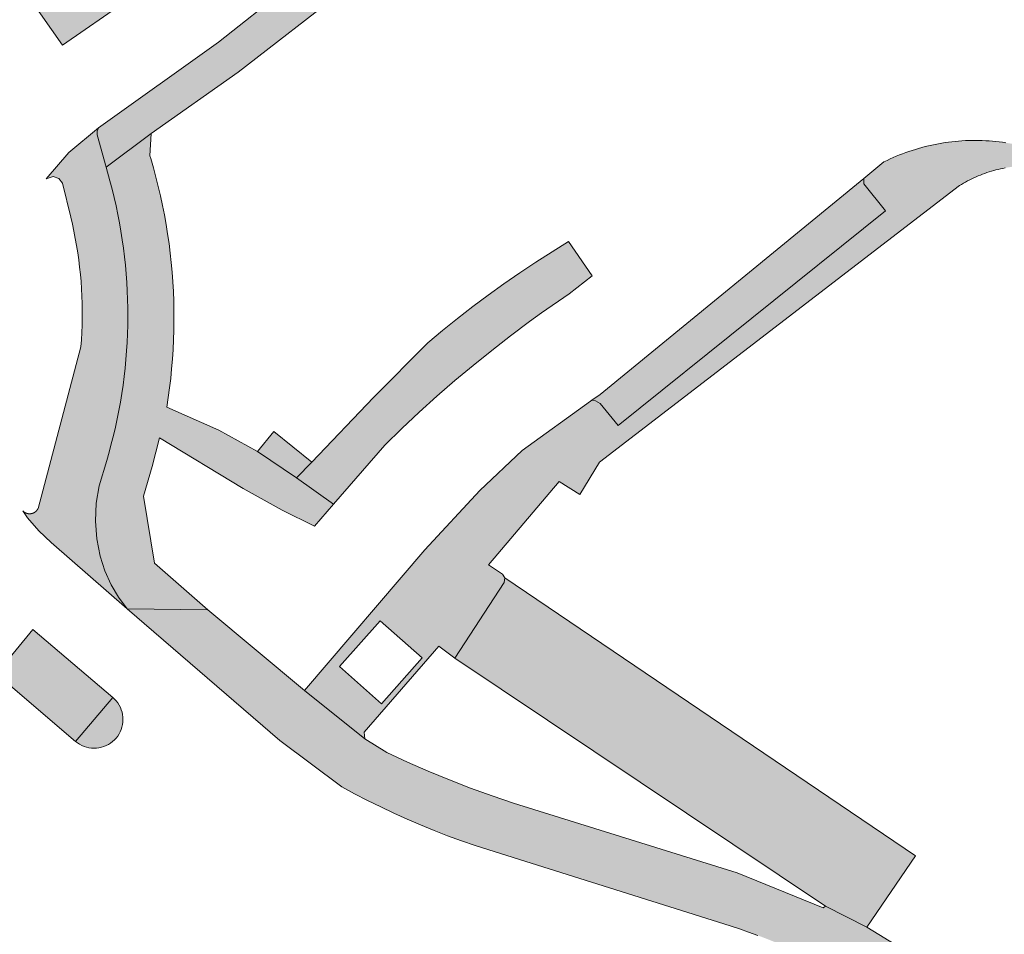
# Model space of a CAD drawing. Extents: x 97094 to 109644, y 463509 to 471969.
# Tile 268 of 362: x 104045 to 104097, y 469028 to 469075. Entities that reach past the tile are written whole.
import ezdxf

# ---------------------------------------------------------------- set-up
doc = ezdxf.new("R2010")
doc.units = 0
doc.layers.add('109 Onkruidbestrijding elementen', color=6, linetype='Continuous', lineweight=20, true_color=0xff00ff)

msp = doc.modelspace()

# ---------------------------------------------------------------- hatches: boundary and pattern name
at = {"layer": '109 Onkruidbestrijding elementen', "true_color": 0xff00ff}
for points in [[(104049.858, 469067.743), (104052.214, 469069.487), (104056.742, 469072.688), (104062.334, 469077.041), (104062.898, 469077.471), (104063.469, 469077.89), (104064.049, 469078.299), (104064.636, 469078.697), (104065.23, 469079.083), (104065.832, 469079.458), (104066.44, 469079.822), (104067.055, 469080.174), (104067.677, 469080.515), (104068.305, 469080.844), (104076.336, 469084.951), (104085.946, 469091.948), (104086.489, 469091.205), (104089.66, 469093.522), (104089.117, 469094.265), (104093.219, 469097.443), (104092.212, 469098.913), (104075.872, 469086.866), (104067.94, 469082.719), (104067.027, 469082.23), (104066.124, 469081.725), (104065.23, 469081.202), (104064.347, 469080.662), (104063.474, 469080.105), (104062.612, 469079.532), (104061.761, 469078.942), (104060.921, 469078.336), (104060.093, 469077.714), (104059.277, 469077.077), (104055.715, 469074.239), (104049.471, 469069.792), (104049.396, 469069.615), (104049.398, 469069.422), (104049.858, 469067.743)], [(104047.588, 469074.086), (104050.903, 469076.373), (104050.731, 469076.724), (104049.486, 469078.502), (104049.193, 469078.838), (104045.88, 469076.545), (104047.588, 469074.086)], [(104048.551, 469058.379), (104046.318, 469049.969), (104046.314, 469049.962), (104046.311, 469049.955), (104046.307, 469049.948), (104046.303, 469049.941), (104046.299, 469049.934), (104046.295, 469049.927), (104046.291, 469049.92), (104046.286, 469049.913), (104046.282, 469049.906), (104046.277, 469049.9), (104046.273, 469049.893), (104046.268, 469049.887), (104046.263, 469049.88), (104046.258, 469049.874), (104046.253, 469049.868), (104046.248, 469049.862), (104046.242, 469049.856), (104046.237, 469049.85), (104046.231, 469049.844), (104046.226, 469049.838), (104046.22, 469049.833), (104046.214, 469049.827), (104046.208, 469049.822), (104046.202, 469049.816), (104046.196, 469049.811), (104046.19, 469049.806), (104046.184, 469049.801), (104046.178, 469049.796), (104046.171, 469049.791), (104046.165, 469049.786), (104046.158, 469049.781), (104046.151, 469049.777), (104046.145, 469049.772), (104046.138, 469049.768), (104046.131, 469049.764), (104046.124, 469049.76), (104046.117, 469049.756), (104046.11, 469049.752), (104046.103, 469049.748), (104046.096, 469049.744), (104046.089, 469049.741), (104046.081, 469049.738), (104046.074, 469049.734), (104046.067, 469049.731), (104046.059, 469049.728), (104046.052, 469049.725), (104046.044, 469049.722), (104046.037, 469049.72), (104046.029, 469049.717), (104046.021, 469049.715), (104046.014, 469049.713), (104046.006, 469049.71), (104045.998, 469049.708), (104045.99, 469049.706), (104045.982, 469049.705), (104045.975, 469049.703), (104045.967, 469049.702), (104045.959, 469049.7), (104045.951, 469049.699), (104045.943, 469049.698), (104045.935, 469049.697), (104045.927, 469049.696), (104045.919, 469049.695), (104045.911, 469049.695), (104045.903, 469049.694), (104045.895, 469049.694), (104045.887, 469049.694), (104045.879, 469049.694), (104045.871, 469049.694), (104045.863, 469049.694), (104045.855, 469049.694), (104045.847, 469049.695), (104045.838, 469049.695), (104045.83, 469049.696), (104045.822, 469049.697), (104045.815, 469049.698), (104045.807, 469049.699), (104045.799, 469049.7), (104045.791, 469049.702), (104045.783, 469049.703), (104045.775, 469049.705), (104045.767, 469049.707), (104045.759, 469049.709), (104045.752, 469049.711), (104045.744, 469049.713), (104045.736, 469049.715), (104045.728, 469049.718), (104045.721, 469049.72), (104045.713, 469049.723), (104045.706, 469049.726), (104045.698, 469049.729), (104045.691, 469049.732), (104045.683, 469049.735), (104045.676, 469049.738), (104045.669, 469049.742), (104045.662, 469049.745), (104045.654, 469049.749), (104045.647, 469049.753), (104045.64, 469049.756), (104045.633, 469049.761), (104045.626, 469049.765), (104045.62, 469049.769), (104045.613, 469049.773), (104045.606, 469049.778), (104045.599, 469049.782), (104045.593, 469049.787), (104045.586, 469049.792), (104045.58, 469049.797), (104045.574, 469049.802), (104045.568, 469049.807), (104045.561, 469049.812), (104045.555, 469049.817), (104045.549, 469049.823), (104045.544, 469049.828), (104045.538, 469049.834), (104045.532, 469049.839), (104045.526, 469049.845), (104045.521, 469049.851), (104045.779, 469049.491), (104046.357, 469048.812), (104047.007, 469048.201), (104050.959, 469044.744), (104050.506, 469045.347), (104050.122, 469045.997), (104049.794, 469046.728), (104049.553, 469047.493), (104049.38, 469048.398), (104049.313, 469049.317), (104049.353, 469050.238), (104049.499, 469051.148), (104049.894, 469052.471), (104050.018, 469052.9), (104050.135, 469053.331), (104050.244, 469053.764), (104050.347, 469054.199), (104050.441, 469054.635), (104050.529, 469055.073), (104050.609, 469055.513), (104050.681, 469055.953), (104050.747, 469056.395), (104050.804, 469056.838), (104050.854, 469057.282), (104050.897, 469057.726), (104050.932, 469058.171), (104050.96, 469058.617), (104050.98, 469059.063), (104050.993, 469059.51), (104050.998, 469059.956), (104050.995, 469060.403), (104050.985, 469060.849), (104050.967, 469061.296), (104050.942, 469061.742), (104050.909, 469062.187), (104050.869, 469062.632), (104050.821, 469063.076), (104050.766, 469063.519), (104050.704, 469063.961), (104050.633, 469064.402), (104050.556, 469064.842), (104050.471, 469065.28), (104050.378, 469065.717), (104050.279, 469066.153), (104050.171, 469066.586), (104050.057, 469067.018), (104049.858, 469067.743), (104049.398, 469069.422), (104049.396, 469069.615), (104049.471, 469069.792), (104047.921, 469068.508), (104046.75, 469067.134), (104047.115, 469067.256), (104047.4, 469067.149), (104047.589, 469066.91), (104048.021, 469065.137), (104048.107, 469064.769), (104048.187, 469064.399), (104048.26, 469064.028), (104048.326, 469063.656), (104048.386, 469063.282), (104048.439, 469062.908), (104048.485, 469062.532), (104048.525, 469062.156), (104048.558, 469061.779), (104048.584, 469061.402), (104048.604, 469061.024), (104048.616, 469060.646), (104048.622, 469060.268), (104048.622, 469059.89), (104048.614, 469059.512), (104048.6, 469059.134), (104048.579, 469058.756), (104048.551, 469058.379)], [(104052.214, 469069.487), (104049.858, 469067.743), (104050.057, 469067.018), (104050.171, 469066.586), (104050.279, 469066.153), (104050.378, 469065.717), (104050.471, 469065.28), (104050.556, 469064.842), (104050.633, 469064.402), (104050.704, 469063.961), (104050.766, 469063.519), (104050.821, 469063.076), (104050.869, 469062.632), (104050.909, 469062.187), (104050.942, 469061.742), (104050.967, 469061.296), (104050.985, 469060.849), (104050.995, 469060.403), (104050.998, 469059.956), (104050.993, 469059.51), (104050.98, 469059.063), (104050.96, 469058.617), (104050.932, 469058.171), (104050.897, 469057.726), (104050.854, 469057.282), (104050.804, 469056.838), (104050.747, 469056.395), (104050.681, 469055.953), (104050.609, 469055.513), (104050.529, 469055.073), (104050.441, 469054.635), (104050.347, 469054.199), (104050.244, 469053.764), (104050.135, 469053.331), (104050.018, 469052.9), (104049.894, 469052.471), (104049.499, 469051.148), (104049.353, 469050.238), (104049.313, 469049.317), (104049.38, 469048.398), (104049.553, 469047.493), (104049.794, 469046.728), (104050.122, 469045.997), (104050.506, 469045.347), (104050.959, 469044.744), (104055.154, 469044.687), (104052.377, 469047.127), (104051.805, 469050.607), (104052.256, 469052.147), (104052.643, 469053.651), (104056.996, 469051.006), (104059.025, 469049.878), (104060.711, 469049.051), (104061.7, 469050.19), (104059.774, 469051.565), (104057.74, 469052.943), (104055.737, 469054.045), (104053.021, 469055.25), (104053.097, 469055.747), (104053.165, 469056.245), (104053.224, 469056.745), (104053.275, 469057.245), (104053.316, 469057.746), (104053.349, 469058.248), (104053.374, 469058.75), (104053.389, 469059.253), (104053.396, 469059.755), (104053.394, 469060.258), (104053.383, 469060.761), (104053.364, 469061.263), (104053.336, 469061.765), (104053.299, 469062.267), (104053.254, 469062.768), (104053.2, 469063.268), (104053.137, 469063.766), (104053.065, 469064.264), (104052.985, 469064.761), (104052.896, 469065.255), (104052.799, 469065.749), (104052.693, 469066.24), (104052.579, 469066.73), (104052.456, 469067.218), (104052.325, 469067.703), (104052.185, 469068.186), (104052.143, 469068.326), (104052.214, 469069.487)], [(104089.311, 469067.155), (104075.577, 469055.912), (104075.153, 469055.606), (104075.347, 469055.573), (104075.582, 469055.431), (104076.521, 469054.288), (104090.437, 469065.459), (104089.316, 469066.868), (104089.306, 469067.006), (104089.311, 469067.155)], [(104075.163, 469062.081), (104073.942, 469063.86), (104073.086, 469063.335), (104072.239, 469062.794), (104071.402, 469062.238), (104070.576, 469061.666), (104069.76, 469061.08), (104068.955, 469060.478), (104068.162, 469059.862), (104067.38, 469059.232), (104066.609, 469058.587), (104063.789, 469055.746), (104060.579, 469052.384), (104059.774, 469051.565), (104061.7, 469050.19), (104064.373, 469053.272), (104065.261, 469054.136), (104066.166, 469054.983), (104067.086, 469055.813), (104068.021, 469056.626), (104068.971, 469057.421), (104069.935, 469058.199), (104070.914, 469058.959), (104071.907, 469059.7), (104072.526, 469060.148), (104073.962, 469061.146), (104075.163, 469062.081)], [(104060.579, 469052.384), (104058.593, 469053.973), (104057.74, 469052.943), (104059.774, 469051.565), (104060.579, 469052.384)], [(104089.469, 469028.171), (104091.994, 469031.892), (104070.625, 469046.357), (104070.581, 469046.123), (104068.009, 469042.176), (104087.312, 469029.269), (104089.469, 469028.171)], [(104130.209, 468994.4), (104127.48, 468997.197), (104126.143, 468998.246), (104125.352, 468998.968), (104124.08, 469000), (104120.413, 469002.975), (104116.284, 469006.772), (104112.371, 469009.877), (104107.374, 469013.975), (104103.243, 469017.671), (104099.251, 469021.046), (104094.356, 469025.137), (104093.957, 469025.063), (104091.256, 469027.085), (104089.469, 469028.171), (104087.312, 469029.269), (104087.19, 469029.189), (104082.712, 469031.007), (104071.076, 469034.627), (104069.953, 469035.009), (104068.839, 469035.415), (104067.733, 469035.843), (104066.636, 469036.294), (104065.548, 469036.768), (104064.471, 469037.264), (104063.326, 469037.972), (104060.188, 469040.495), (104055.154, 469044.687), (104050.959, 469044.744), (104058.911, 469037.893), (104062.135, 469035.48), (104062.802, 469035.119), (104063.476, 469034.769), (104064.156, 469034.433), (104064.843, 469034.108), (104065.535, 469033.796), (104066.232, 469033.497), (104066.935, 469033.211), (104067.643, 469032.937), (104068.356, 469032.676), (104069.073, 469032.429), (104069.795, 469032.194), (104082.349, 469028.239), (104082.831, 469028.082), (104083.311, 469027.918), (104083.788, 469027.745), (104084.261, 469027.564), (104084.732, 469027.374), (104085.199, 469027.177), (104085.663, 469026.972), (104086.123, 469026.759), (104086.58, 469026.538), (104087.032, 469026.309), (104087.481, 469026.073), (104087.926, 469025.829), (104088.366, 469025.577), (104088.802, 469025.318), (104089.233, 469025.052), (104089.66, 469024.778), (104090.082, 469024.497), (104090.499, 469024.208), (104090.912, 469023.913), (104091.319, 469023.611), (104091.72, 469023.301), (104092.117, 469022.985), (104097.602, 469018.532), (104111.073, 469007.004), (104119.006, 469000), (104121.945, 468997.408), (104123.787, 468995.871), (104125.221, 468994.961), (104126.396, 468994.421), (104127.679, 468994.124), (104129.273, 468994.239), (104130.209, 468994.4)], [(104046.041, 469043.672), (104044.148, 469041.356), (104048.266, 469037.847), (104050.211, 469040.135), (104046.041, 469043.672)], [(104050.211, 469040.135), (104048.266, 469037.847), (104048.369, 469037.766), (104048.479, 469037.695), (104048.595, 469037.634), (104048.716, 469037.583), (104048.841, 469037.542), (104048.969, 469037.513), (104049.098, 469037.495), (104049.229, 469037.488), (104049.36, 469037.493), (104049.49, 469037.509), (104049.619, 469037.537), (104049.744, 469037.575), (104049.865, 469037.625), (104049.982, 469037.684), (104050.093, 469037.754), (104050.198, 469037.833), (104050.295, 469037.921), (104050.384, 469038.017), (104050.465, 469038.121), (104050.536, 469038.231), (104050.597, 469038.347), (104050.648, 469038.467), (104050.688, 469038.592), (104050.717, 469038.72), (104050.735, 469038.85), (104050.742, 469038.981), (104050.737, 469039.112), (104050.72, 469039.242), (104050.693, 469039.37), (104050.654, 469039.495), (104050.604, 469039.617), (104050.544, 469039.733), (104050.475, 469039.844), (104050.395, 469039.949), (104050.307, 469040.046), (104050.211, 469040.135)]]:
    msp.add_hatch(color=6, dxfattribs=at).paths.add_polyline_path(points)
h = msp.add_hatch(color=6, dxfattribs=at)
h.paths.add_polyline_path([(104068.009, 469042.176), (104070.581, 469046.123), (104070.625, 469046.357), (104070.491, 469046.554), (104069.77, 469047.028), (104073.446, 469051.374), (104074.531, 469050.704), (104075.555, 469052.386), (104094.287, 469066.781), (104094.391, 469066.844), (104094.497, 469066.905), (104094.603, 469066.965), (104094.711, 469067.022), (104094.819, 469067.078), (104094.928, 469067.132), (104095.039, 469067.183), (104095.15, 469067.233), (104095.262, 469067.281), (104095.375, 469067.327), (104095.489, 469067.371), (104095.603, 469067.413), (104095.718, 469067.453), (104095.834, 469067.491), (104095.95, 469067.527), (104096.068, 469067.561), (104096.185, 469067.592), (104096.303, 469067.622), (104096.422, 469067.65), (104096.541, 469067.675), (104096.661, 469067.699), (104096.781, 469067.72), (104096.901, 469067.739), (104097.022, 469067.757), (104097.143, 469067.772), (104097.264, 469067.785), (104097.385, 469067.795), (104097.507, 469067.804), (104097.625, 469067.81), (104097.742, 469067.815), (104097.86, 469067.817), (104097.978, 469067.817), (104098.096, 469067.815), (104098.213, 469067.812), (104098.331, 469067.806), (104098.449, 469067.798), (104098.566, 469067.789), (104098.683, 469067.777), (104098.8, 469067.763), (104098.917, 469067.747), (104099.034, 469067.73), (104099.15, 469067.71), (104099.265, 469067.689), (104099.381, 469067.665), (104099.496, 469067.64), (104099.61, 469067.612), (104099.725, 469067.583), (104099.838, 469067.552), (104099.951, 469067.518), (104100.064, 469067.483), (104100.175, 469067.446), (104100.287, 469067.407), (104100.397, 469067.366), (104100.507, 469067.324), (104100.616, 469067.279), (104100.724, 469067.233), (104100.832, 469067.185), (104100.938, 469067.135), (104101.044, 469067.083), (104101.149, 469067.029), (104101.253, 469066.974), (104101.356, 469066.917), (104101.458, 469066.858), (104101.559, 469066.797), (104101.659, 469066.735), (104101.758, 469066.671), (104101.095, 469067.263), (104100.949, 469067.362), (104100.801, 469067.458), (104100.652, 469067.552), (104100.501, 469067.644), (104100.348, 469067.733), (104100.195, 469067.819), (104100.039, 469067.903), (104099.883, 469067.984), (104099.725, 469068.063), (104099.565, 469068.139), (104099.405, 469068.212), (104099.243, 469068.282), (104099.08, 469068.35), (104098.916, 469068.415), (104098.751, 469068.478), (104098.585, 469068.537), (104098.418, 469068.594), (104098.25, 469068.648), (104098.081, 469068.7), (104097.911, 469068.748), (104097.741, 469068.794), (104097.57, 469068.836), (104097.398, 469068.876), (104097.225, 469068.913), (104097.052, 469068.947), (104096.879, 469068.979), (104096.704, 469069.007), (104096.53, 469069.032), (104096.355, 469069.055), (104096.179, 469069.074), (104096.004, 469069.091), (104095.828, 469069.105), (104095.652, 469069.116), (104095.475, 469069.123), (104095.299, 469069.128), (104095.122, 469069.13), (104094.946, 469069.129), (104094.77, 469069.125), (104094.593, 469069.119), (104094.417, 469069.109), (104094.241, 469069.096), (104094.065, 469069.08), (104093.89, 469069.062), (104093.715, 469069.04), (104093.54, 469069.016), (104093.366, 469068.989), (104093.192, 469068.958), (104093.018, 469068.925), (104092.846, 469068.889), (104092.674, 469068.85), (104092.502, 469068.808), (104092.331, 469068.764), (104092.161, 469068.716), (104091.992, 469068.666), (104091.824, 469068.613), (104091.657, 469068.557), (104091.49, 469068.498), (104091.325, 469068.437), (104091.161, 469068.373), (104090.997, 469068.306), (104090.835, 469068.236), (104090.674, 469068.164), (104090.514, 469068.089), (104090.356, 469068.011), (104089.311, 469067.155), (104089.306, 469067.006), (104089.316, 469066.868), (104090.437, 469065.459), (104076.521, 469054.288), (104075.582, 469055.431), (104075.347, 469055.573), (104075.153, 469055.606), (104075.08, 469055.553), (104071.523, 469052.987), (104069.317, 469050.906), (104066.459, 469047.814), (104060.188, 469040.495), (104063.326, 469037.972), (104063.289, 469038.328), (104067.183, 469042.794), (104068.009, 469042.176)])
h.paths.add_polyline_path([(104066.317, 469042.191), (104064.198, 469039.808), (104062.019, 469041.745), (104064.137, 469044.129), (104066.317, 469042.191)])

# ---------------------------------------------------------------- linework, layer by layer
at = {"layer": '109 Onkruidbestrijding elementen', "color": 3, "true_color": 0x00ff00}
for points in [[(104047.588, 469074.086), (104050.903, 469076.373), (104050.731, 469076.724), (104049.486, 469078.502), (104049.193, 469078.838), (104045.88, 469076.545), (104047.588, 469074.086)], [(104048.551, 469058.379), (104046.318, 469049.969), (104046.314, 469049.962), (104046.311, 469049.955), (104046.307, 469049.948), (104046.303, 469049.941), (104046.299, 469049.934), (104046.295, 469049.927), (104046.291, 469049.92), (104046.286, 469049.913), (104046.282, 469049.906), (104046.277, 469049.9), (104046.273, 469049.893), (104046.268, 469049.887), (104046.263, 469049.88), (104046.258, 469049.874), (104046.253, 469049.868), (104046.248, 469049.862), (104046.242, 469049.856), (104046.237, 469049.85), (104046.231, 469049.844), (104046.226, 469049.838), (104046.22, 469049.833), (104046.214, 469049.827), (104046.208, 469049.822), (104046.202, 469049.816), (104046.196, 469049.811), (104046.19, 469049.806), (104046.184, 469049.801), (104046.178, 469049.796), (104046.171, 469049.791), (104046.165, 469049.786), (104046.158, 469049.781), (104046.151, 469049.777), (104046.145, 469049.772), (104046.138, 469049.768), (104046.131, 469049.764), (104046.124, 469049.76), (104046.117, 469049.756), (104046.11, 469049.752), (104046.103, 469049.748), (104046.096, 469049.744), (104046.089, 469049.741), (104046.081, 469049.738), (104046.074, 469049.734), (104046.067, 469049.731), (104046.059, 469049.728), (104046.052, 469049.725), (104046.044, 469049.722), (104046.037, 469049.72), (104046.029, 469049.717), (104046.021, 469049.715), (104046.014, 469049.713), (104046.006, 469049.71), (104045.998, 469049.708), (104045.99, 469049.706), (104045.982, 469049.705), (104045.975, 469049.703), (104045.967, 469049.702), (104045.959, 469049.7), (104045.951, 469049.699), (104045.943, 469049.698), (104045.935, 469049.697), (104045.927, 469049.696), (104045.919, 469049.695), (104045.911, 469049.695), (104045.903, 469049.694), (104045.895, 469049.694), (104045.887, 469049.694), (104045.879, 469049.694), (104045.871, 469049.694), (104045.863, 469049.694), (104045.855, 469049.694), (104045.847, 469049.695), (104045.838, 469049.695), (104045.83, 469049.696), (104045.822, 469049.697), (104045.815, 469049.698), (104045.807, 469049.699), (104045.799, 469049.7), (104045.791, 469049.702), (104045.783, 469049.703), (104045.775, 469049.705), (104045.767, 469049.707), (104045.759, 469049.709), (104045.752, 469049.711), (104045.744, 469049.713), (104045.736, 469049.715), (104045.728, 469049.718), (104045.721, 469049.72), (104045.713, 469049.723), (104045.706, 469049.726), (104045.698, 469049.729), (104045.691, 469049.732), (104045.683, 469049.735), (104045.676, 469049.738), (104045.669, 469049.742), (104045.662, 469049.745), (104045.654, 469049.749), (104045.647, 469049.753), (104045.64, 469049.756), (104045.633, 469049.761), (104045.626, 469049.765), (104045.62, 469049.769), (104045.613, 469049.773), (104045.606, 469049.778), (104045.599, 469049.782), (104045.593, 469049.787), (104045.586, 469049.792), (104045.58, 469049.797), (104045.574, 469049.802), (104045.568, 469049.807), (104045.561, 469049.812), (104045.555, 469049.817), (104045.549, 469049.823), (104045.544, 469049.828), (104045.538, 469049.834), (104045.532, 469049.839), (104045.526, 469049.845), (104045.521, 469049.851), (104045.779, 469049.491), (104046.357, 469048.812), (104047.007, 469048.201), (104050.959, 469044.744), (104050.506, 469045.347), (104050.122, 469045.997), (104049.794, 469046.728), (104049.553, 469047.493), (104049.38, 469048.398), (104049.313, 469049.317), (104049.353, 469050.238), (104049.499, 469051.148), (104049.894, 469052.471), (104050.018, 469052.9), (104050.135, 469053.331), (104050.244, 469053.764), (104050.347, 469054.199), (104050.441, 469054.635), (104050.529, 469055.073), (104050.609, 469055.513), (104050.681, 469055.953), (104050.747, 469056.395), (104050.804, 469056.838), (104050.854, 469057.282), (104050.897, 469057.726), (104050.932, 469058.171), (104050.96, 469058.617), (104050.98, 469059.063), (104050.993, 469059.51), (104050.998, 469059.956), (104050.995, 469060.403), (104050.985, 469060.849), (104050.967, 469061.296), (104050.942, 469061.742), (104050.909, 469062.187), (104050.869, 469062.632), (104050.821, 469063.076), (104050.766, 469063.519), (104050.704, 469063.961), (104050.633, 469064.402), (104050.556, 469064.842), (104050.471, 469065.28), (104050.378, 469065.717), (104050.279, 469066.153), (104050.171, 469066.586), (104050.057, 469067.018), (104049.858, 469067.743), (104049.398, 469069.422), (104049.396, 469069.615), (104049.471, 469069.792), (104047.921, 469068.508), (104046.75, 469067.134), (104047.115, 469067.256), (104047.4, 469067.149), (104047.589, 469066.91), (104048.021, 469065.137), (104048.107, 469064.769), (104048.187, 469064.399), (104048.26, 469064.028), (104048.326, 469063.656), (104048.386, 469063.282), (104048.439, 469062.908), (104048.485, 469062.532), (104048.525, 469062.156), (104048.558, 469061.779), (104048.584, 469061.402), (104048.604, 469061.024), (104048.616, 469060.646), (104048.622, 469060.268), (104048.622, 469059.89), (104048.614, 469059.512), (104048.6, 469059.134), (104048.579, 469058.756), (104048.551, 469058.379)], [(104052.214, 469069.487), (104049.858, 469067.743), (104050.057, 469067.018), (104050.171, 469066.586), (104050.279, 469066.153), (104050.378, 469065.717), (104050.471, 469065.28), (104050.556, 469064.842), (104050.633, 469064.402), (104050.704, 469063.961), (104050.766, 469063.519), (104050.821, 469063.076), (104050.869, 469062.632), (104050.909, 469062.187), (104050.942, 469061.742), (104050.967, 469061.296), (104050.985, 469060.849), (104050.995, 469060.403), (104050.998, 469059.956), (104050.993, 469059.51), (104050.98, 469059.063), (104050.96, 469058.617), (104050.932, 469058.171), (104050.897, 469057.726), (104050.854, 469057.282), (104050.804, 469056.838), (104050.747, 469056.395), (104050.681, 469055.953), (104050.609, 469055.513), (104050.529, 469055.073), (104050.441, 469054.635), (104050.347, 469054.199), (104050.244, 469053.764), (104050.135, 469053.331), (104050.018, 469052.9), (104049.894, 469052.471), (104049.499, 469051.148), (104049.353, 469050.238), (104049.313, 469049.317), (104049.38, 469048.398), (104049.553, 469047.493), (104049.794, 469046.728), (104050.122, 469045.997), (104050.506, 469045.347), (104050.959, 469044.744), (104055.154, 469044.687), (104052.377, 469047.127), (104051.805, 469050.607), (104052.256, 469052.147), (104052.643, 469053.651), (104056.996, 469051.006), (104059.025, 469049.878), (104060.711, 469049.051), (104061.7, 469050.19), (104059.774, 469051.565), (104057.74, 469052.943), (104055.737, 469054.045), (104053.021, 469055.25), (104053.097, 469055.747), (104053.165, 469056.245), (104053.224, 469056.745), (104053.275, 469057.245), (104053.316, 469057.746), (104053.349, 469058.248), (104053.374, 469058.75), (104053.389, 469059.253), (104053.396, 469059.755), (104053.394, 469060.258), (104053.383, 469060.761), (104053.364, 469061.263), (104053.336, 469061.765), (104053.299, 469062.267), (104053.254, 469062.768), (104053.2, 469063.268), (104053.137, 469063.766), (104053.065, 469064.264), (104052.985, 469064.761), (104052.896, 469065.255), (104052.799, 469065.749), (104052.693, 469066.24), (104052.579, 469066.73), (104052.456, 469067.218), (104052.325, 469067.703), (104052.185, 469068.186), (104052.143, 469068.326), (104052.214, 469069.487)], [(104089.311, 469067.155), (104075.577, 469055.912), (104075.153, 469055.606), (104075.347, 469055.573), (104075.582, 469055.431), (104076.521, 469054.288), (104090.437, 469065.459), (104089.316, 469066.868), (104089.306, 469067.006), (104089.311, 469067.155)], [(104075.163, 469062.081), (104073.942, 469063.86), (104073.086, 469063.335), (104072.239, 469062.794), (104071.402, 469062.238), (104070.576, 469061.666), (104069.76, 469061.08), (104068.955, 469060.478), (104068.162, 469059.862), (104067.38, 469059.232), (104066.609, 469058.587), (104063.789, 469055.746), (104060.579, 469052.384), (104059.774, 469051.565), (104061.7, 469050.19), (104064.373, 469053.272), (104065.261, 469054.136), (104066.166, 469054.983), (104067.086, 469055.813), (104068.021, 469056.626), (104068.971, 469057.421), (104069.935, 469058.199), (104070.914, 469058.959), (104071.907, 469059.7), (104072.526, 469060.148), (104073.962, 469061.146), (104075.163, 469062.081)], [(104060.579, 469052.384), (104058.593, 469053.973), (104057.74, 469052.943), (104059.774, 469051.565), (104060.579, 469052.384)], [(104089.469, 469028.171), (104091.994, 469031.892), (104070.625, 469046.357), (104070.581, 469046.123), (104068.009, 469042.176), (104087.312, 469029.269), (104089.469, 469028.171)], [(104046.041, 469043.672), (104044.148, 469041.356), (104048.266, 469037.847), (104050.211, 469040.135), (104046.041, 469043.672)], [(104066.317, 469042.191), (104064.198, 469039.808), (104062.019, 469041.745), (104064.137, 469044.129), (104066.317, 469042.191)], [(104050.211, 469040.135), (104048.266, 469037.847), (104048.369, 469037.766), (104048.479, 469037.695), (104048.595, 469037.634), (104048.716, 469037.583), (104048.841, 469037.542), (104048.969, 469037.513), (104049.098, 469037.495), (104049.229, 469037.488), (104049.36, 469037.493), (104049.49, 469037.509), (104049.619, 469037.537), (104049.744, 469037.575), (104049.865, 469037.625), (104049.982, 469037.684), (104050.093, 469037.754), (104050.198, 469037.833), (104050.295, 469037.921), (104050.384, 469038.017), (104050.465, 469038.121), (104050.536, 469038.231), (104050.597, 469038.347), (104050.648, 469038.467), (104050.688, 469038.592), (104050.717, 469038.72), (104050.735, 469038.85), (104050.742, 469038.981), (104050.737, 469039.112), (104050.72, 469039.242), (104050.693, 469039.37), (104050.654, 469039.495), (104050.604, 469039.617), (104050.544, 469039.733), (104050.475, 469039.844), (104050.395, 469039.949), (104050.307, 469040.046), (104050.211, 469040.135)]]:
    msp.add_lwpolyline(points, close=True, dxfattribs=at)
for points in [[(104059.277, 469077.077), (104055.715, 469074.239), (104049.471, 469069.792), (104049.396, 469069.615), (104049.398, 469069.422), (104049.858, 469067.743), (104049.858, 469067.743), (104052.214, 469069.487), (104056.742, 469072.688), (104062.334, 469077.041)], [(104096.704, 469069.007), (104096.53, 469069.032), (104096.355, 469069.055), (104096.179, 469069.074), (104096.004, 469069.091), (104095.828, 469069.105), (104095.652, 469069.116), (104095.475, 469069.123), (104095.299, 469069.128), (104095.122, 469069.13), (104094.946, 469069.129), (104094.77, 469069.125), (104094.593, 469069.119), (104094.417, 469069.109), (104094.241, 469069.096), (104094.065, 469069.08), (104093.89, 469069.062), (104093.715, 469069.04), (104093.54, 469069.016), (104093.366, 469068.989), (104093.192, 469068.958), (104093.018, 469068.925), (104092.846, 469068.889), (104092.674, 469068.85), (104092.502, 469068.808), (104092.331, 469068.764), (104092.161, 469068.716), (104091.992, 469068.666), (104091.824, 469068.613), (104091.657, 469068.557), (104091.49, 469068.498), (104091.325, 469068.437), (104091.161, 469068.373), (104090.997, 469068.306), (104090.835, 469068.236), (104090.674, 469068.164), (104090.514, 469068.089), (104090.356, 469068.011), (104089.311, 469067.155), (104089.306, 469067.006), (104089.316, 469066.868), (104090.437, 469065.459), (104076.521, 469054.288), (104075.582, 469055.431), (104075.347, 469055.573), (104075.153, 469055.606), (104075.08, 469055.553), (104071.523, 469052.987), (104069.317, 469050.906), (104066.459, 469047.814), (104060.188, 469040.495), (104063.326, 469037.972), (104063.289, 469038.328), (104067.183, 469042.794), (104068.009, 469042.176), (104068.009, 469042.176), (104070.581, 469046.123), (104070.625, 469046.357), (104070.491, 469046.554), (104069.77, 469047.028), (104073.446, 469051.374), (104074.531, 469050.704), (104075.555, 469052.386), (104094.287, 469066.781), (104094.391, 469066.844), (104094.497, 469066.905), (104094.603, 469066.965), (104094.711, 469067.022), (104094.819, 469067.078), (104094.928, 469067.132), (104095.039, 469067.183), (104095.15, 469067.233), (104095.262, 469067.281), (104095.375, 469067.327), (104095.489, 469067.371), (104095.603, 469067.413), (104095.718, 469067.453), (104095.834, 469067.491), (104095.95, 469067.527), (104096.068, 469067.561), (104096.185, 469067.592), (104096.303, 469067.622), (104096.422, 469067.65), (104096.541, 469067.675), (104096.661, 469067.699)], [(104091.256, 469027.085), (104089.469, 469028.171), (104087.312, 469029.269), (104087.19, 469029.189), (104082.712, 469031.007), (104071.076, 469034.627), (104069.953, 469035.009), (104068.839, 469035.415), (104067.733, 469035.843), (104066.636, 469036.294), (104065.548, 469036.768), (104064.471, 469037.264), (104063.326, 469037.972), (104060.188, 469040.495), (104055.154, 469044.687), (104050.959, 469044.744), (104058.911, 469037.893), (104062.135, 469035.48), (104062.802, 469035.119), (104063.476, 469034.769), (104064.156, 469034.433), (104064.843, 469034.108), (104065.535, 469033.796), (104066.232, 469033.497), (104066.935, 469033.211), (104067.643, 469032.937), (104068.356, 469032.676), (104069.073, 469032.429), (104069.795, 469032.194), (104082.349, 469028.239), (104082.831, 469028.082), (104083.311, 469027.918), (104083.788, 469027.745)]]:
    msp.add_lwpolyline(points, dxfattribs=at)

doc.saveas('drawing.dxf')
